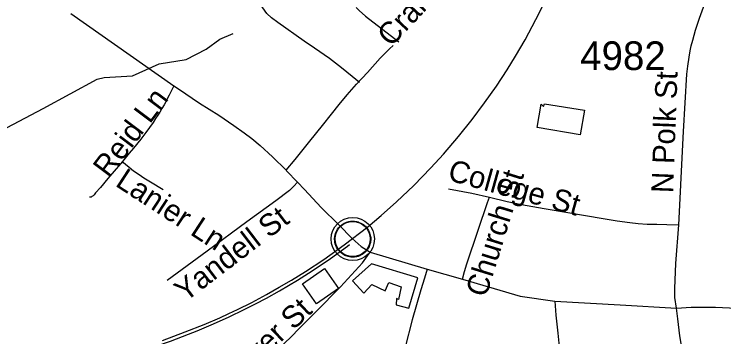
# Model space of a CAD drawing. Extents: x 1383679 to 1536984, y 460658 to 651027.
# Drawn here: x 1432722 to 1435810, y 491178 to 492583 of the extents above; entities that cross this region are included whole.
import ezdxf

# ---------------------------------------------------------------- set-up
doc = ezdxf.new("R2010")
doc.units = 0
for name, color, linetype in [('Exist Civil Demographics Community CELL', 7, 'Continuous'), ('Exist Cultural Warehouse Building Footprint', 7, 'Continuous'), ('Exist Hydrographic Misc Water Feature', 7, 'Continuous'), ('Exist Railroad Mainline', 7, 'Continuous'), ('Exist Railroad Spur', 7, 'Continuous'), ('Exist Railroad Station CELL', 7, 'Continuous'), ('Exist Road Non-System Type 51', 7, 'Continuous'), ('Exist Road Non-System Type 51 Label', 7, 'Continuous'), ('Exist Road Primary NC Attributed', 7, 'Continuous'), ('Exist Road Secondary Type 51 Attributed', 7, 'Continuous'), ('Exist Road Secondary Type 51 Label', 7, 'Continuous'), ('Exist Road Secondary Type 51 Number Label', 7, 'Continuous')]:
    doc.layers.add(name, color=color, linetype=linetype)

msp = doc.modelspace()

# ---------------------------------------------------------------- linework, layer by layer
at = {"layer": 'Exist Civil Demographics Community CELL'}
msp.add_lwpolyline([(1434117.4, 491616.2), (1434118.4, 491621.8), (1434120.2, 491628.4), (1434123.1, 491635.6), (1434126, 491641.3), (1434129.4, 491647), (1434133.1, 491652.1), (1434137.1, 491656.5), (1434141.7, 491661.1), (1434147.2, 491665.7), (1434152.7, 491669.4), (1434157.5, 491672.2), (1434162.6, 491674.7), (1434168, 491677), (1434173.7, 491678.8), (1434178, 491680), (1434182.9, 491680.7), (1434187, 491681.4), (1434193.4, 491681.7), (1434197.8, 491681.6), (1434203.4, 491681.3), (1434208.4, 491680.6), (1434213.3, 491679.6), (1434218.3, 491678.2), (1434223.4, 491676.3), (1434230.1, 491673.3), (1434236.3, 491669.8), (1434241.4, 491666.3), (1434246.6, 491662.3), (1434249.9, 491659.1), (1434254, 491654.8), (1434257.9, 491650.1), (1434260.9, 491645.5), (1434264.1, 491640.5), (1434266.5, 491635.3), (1434268.6, 491630.3), (1434270.1, 491625.3), (1434271.4, 491620.7), (1434272.5, 491614.6), (1434273.1, 491609.9), (1434273.4, 491603.9), (1434273.2, 491598.1), (1434272.6, 491592.5), (1434271.7, 491587), (1434270.1, 491580.8), (1434268.2, 491575), (1434265.9, 491569.9), (1434262.7, 491563.9), (1434259.4, 491558.6), (1434256, 491553.9), (1434251.8, 491549.1), (1434246.5, 491544.2), (1434241.5, 491540.1), (1434236.5, 491536.6), (1434232.1, 491534.1), (1434225.3, 491530.9), (1434218.2, 491528.2), (1434212.2, 491526.7), (1434205.6, 491525.4), (1434201.2, 491524.9), (1434196.7, 491524.7), (1434191.1, 491524.7), (1434186.8, 491525.1), (1434181.2, 491525.8), (1434175.3, 491527.1), (1434170.7, 491528.4), (1434165.5, 491530.3), (1434160.9, 491532.3), (1434157, 491534.5), (1434150.2, 491538.6), (1434144.6, 491542.9), (1434139.7, 491547.4), (1434135.3, 491552.2), (1434132.1, 491556.2), (1434129.1, 491560.4), (1434125, 491567.5), (1434123.3, 491571), (1434121.6, 491575), (1434119, 491583.2), (1434117.4, 491590.3), (1434116.8, 491595.4), (1434116.4, 491601.7), (1434116.4, 491606.4), (1434116.9, 491612.9)], close=True, dxfattribs=at)
for centre, radius in [((1434195, 491603.8), 94.3), ((1434194.8, 491604), 76.7)]:
    msp.add_circle(centre, radius, dxfattribs=at)
at = {"layer": 'Exist Cultural Warehouse Building Footprint'}
for points in [[(1435203.4, 492165), (1435184.1, 492057.2), (1434998.2, 492090), (1435015.1, 492190.8), (1435024.7, 492181.4), (1435029.6, 492193.1), (1435203.4, 492165)], [(1434276.2, 491496.2), (1434194.1, 491421.3), (1434243.6, 491367.4), (1434278.6, 491404.9), (1434336.6, 491377.9), (1434352.3, 491414.2), (1434405.4, 491395.5), (1434394.5, 491340.5), (1434386.1, 491344), (1434383.6, 491317), (1434439.2, 491301.8), (1434479, 491435.3), (1434276.2, 491496.2)]]:
    msp.add_lwpolyline(points, dxfattribs=at)
at = {"layer": 'Exist Hydrographic Misc Water Feature'}
msp.add_lwpolyline([(1431822.6, 491694.3), (1431882.5, 491680.8), (1431942.6, 491683.7), (1432020.9, 491700.1), (1432108, 491756.7), (1432158.8, 491793.4), (1432205.2, 491817.1), (1432310.8, 491892.9), (1432545.8, 492040), (1432690.8, 492089.6), (1432848.5, 492172.6), (1433083.1, 492300), (1433113.3, 492307.5), (1433237.5, 492314.9), (1433352.6, 492366.8), (1433471, 492386.5), (1433557.9, 492430.7), (1433616.7, 492473.8), (1433675.3, 492498.9)], dxfattribs=at)
at = {"layer": 'Exist Railroad Mainline'}
msp.add_lwpolyline([(1433367.4, 491161.9), (1433466, 491198.7), (1433548.1, 491231.2), (1433616.8, 491261), (1433656.1, 491278.6), (1433693.3, 491296.9), (1433756, 491327.6), (1433820, 491361.8), (1433875.3, 491393.6), (1433928, 491423.8), (1433989.3, 491462.1), (1434069.2, 491514.4), (1434157.8, 491577.9), (1434260.4, 491657.2), (1434318.1, 491706.4), (1434385.6, 491766.2), (1434460.4, 491837.4), (1434535.4, 491914.1), (1434590.2, 491973.9), (1434655.5, 492050.3), (1434714.9, 492125), (1434768.9, 492196.7), (1434820.8, 492270.2), (1434866.9, 492340.8), (1434903.9, 492400.7), (1434945.1, 492471.8), (1434992.3, 492559.8), (1435049.1, 492676)], dxfattribs=at)
at = {"layer": 'Exist Railroad Spur'}
msp.add_lwpolyline([(1433333.8, 491134.7), (1433402, 491158.7), (1433479.9, 491188.9), (1433518.2, 491204.1), (1433578.5, 491229.2), (1433654.1, 491263.6), (1433725.7, 491297.7), (1433772.5, 491321.1), (1433820, 491345.9), (1433876.4, 491377.9), (1433955, 491424.3), (1434018.1, 491465.2), (1434098.9, 491519.4), (1434172.7, 491573.1), (1434181.6, 491579.7)], dxfattribs=at)
at = {"layer": 'Exist Railroad Station CELL'}
msp.add_lwpolyline([(1433977.2, 491408.9), (1434072.9, 491475.5), (1434133.7, 491388.2), (1434038, 491321.6)], close=True, dxfattribs=at)
at = {"layer": 'Exist Road Non-System Type 51'}
for points in [[(1434224.4, 492286.2), (1434192.2, 492311.6), (1434145.8, 492348.8), (1434093.5, 492390.5), (1434029.2, 492435.8), (1433984.4, 492466.2), (1433868.8, 492547.2), (1433840.9, 492567.5), (1433821.4, 492586.1), (1433793.9, 492625.8)], [(1434210.1, 492612.7), (1434222.9, 492599.2), (1434250, 492575.3), (1434395.2, 492462.9)], [(1433904.9, 491903.1), (1433944.3, 491950.4), (1434008.3, 492029.6), (1434063.1, 492098.8), (1434102.1, 492148.1), (1434135.6, 492190.3), (1434170.5, 492232.1), (1434211.2, 492278.8), (1434259.2, 492329.8), (1434314.8, 492390.9), (1434355.1, 492431.8), (1434370.6, 492446.7)], [(1433416.4, 492271.8), (1433407.9, 492253.6), (1433397, 492230.8), (1433389.8, 492217.4), (1433381.2, 492201), (1433374, 492187.6), (1433364.9, 492171.9), (1433355.8, 492156.9), (1433347.1, 492143.2), (1433337.6, 492128.6), (1433326.1, 492111.5), (1433311, 492089.8), (1433294.9, 492067.7), (1433272.7, 492038.2), (1433241.5, 491999.3), (1433222.7, 491977.3), (1433211.4, 491963.4), (1433198.9, 491948.5), (1433193.1, 491941.5)], [(1433193.1, 491941.5), (1433184.5, 491931.1), (1433129.6, 491867), (1433097.4, 491828.7), (1433076.5, 491804.3), (1433069.4, 491796.2), (1433065, 491792.2), (1433060.6, 491788.4), (1433056.7, 491786.1), (1433053.3, 491785.7), (1433050, 491786.3)], [(1433370.7, 491818.3), (1433363, 491822.8), (1433321.7, 491847.2), (1433285.9, 491869.5), (1433265.6, 491882.8), (1433241.2, 491899.7), (1433221.9, 491914.6), (1433205.7, 491928.5), (1433197.7, 491936.3), (1433193.1, 491941.5)], [(1433955, 491851.1), (1433938.5, 491833.3), (1433919.2, 491815), (1433859.9, 491770.6), (1433734.8, 491678.3), (1433561.3, 491551.2), (1433387.3, 491423.2)], [(1434611.9, 491822.9), (1434713.9, 491803.1), (1434789.6, 491785.5)], [(1434672.8, 491428.4), (1434680.9, 491461.6), (1434691.3, 491495), (1434741.5, 491642.2), (1434781.8, 491762.3), (1434789.6, 491785.5)], [(1434789.6, 491785.5), (1434867.3, 491767.4), (1434929.8, 491754.5), (1435028.2, 491736.6), (1435131.4, 491718.6), (1435284.7, 491692.5), (1435345.7, 491682.8), (1435400.4, 491675), (1435437.5, 491671.1), (1435475.8, 491669), (1435517.7, 491668.3), (1435562.2, 491667), (1435613.9, 491665.5)], [(1433787.4, 491039.6), (1433822.4, 491074.7), (1433860.6, 491112.8), (1433895.5, 491147.4), (1433929.6, 491181), (1433959.6, 491210.9), (1434035.1, 491285.9), (1434141.1, 491395.1), (1434205.7, 491464.9), (1434237, 491500), (1434252.2, 491520.4), (1434270.7, 491546.9)], [(1434519.2, 491472), (1434507.1, 491433.5), (1434491, 491382.3), (1434454.1, 491251.1), (1434423.6, 491132.9), (1434391.5, 491004.1), (1434357.8, 490866.1), (1434324.2, 490725.5), (1434314.6, 490684.9)], [(1435073.8, 491333), (1435079, 491272.4), (1435087, 491193.8), (1435099.9, 491063.3), (1435124.7, 490837.5), (1435133.5, 490752.8)]]:
    msp.add_lwpolyline(points, dxfattribs=at)
at = {"layer": 'Exist Road Primary NC Attributed'}
for points in [[(1432968.9, 492585.9), (1433416.4, 492271.8), (1433437.3, 492257.4), (1433528.3, 492195.3), (1433612.1, 492143.3), (1433678.2, 492098.4), (1433722, 492066.3), (1433756.2, 492041), (1433792.6, 492011.8), (1433846.5, 491962.2), (1433904.9, 491903.1), (1433907.5, 491900.4), (1433955, 491851.1), (1433985.7, 491819.1), (1434057, 491741.7), (1434134.5, 491665.6), (1434193.3, 491605.4), (1434231.7, 491570.5), (1434270.7, 491546.9), (1434519.2, 491472), (1434672.8, 491428.4), (1434924.1, 491355.2), (1435073.8, 491333), (1435359, 491316.4), (1435603.1, 491303)], [(1435603.1, 491303), (1435667.4, 491306.9), (1435773.6, 491306.2), (1435864.6, 491302.1), (1435923.4, 491298.9), (1435976.1, 491291.5), (1436079.3, 491269.5), (1436224.1, 491237.2), (1436289.1, 491220.8), (1436317.5, 491213.7), (1436344.9, 491208.9), (1436407.8, 491197.8), (1436454.8, 491192.4), (1436501.4, 491189.8), (1436529.5, 491188.9), (1436591.6, 491189.1), (1436632, 491190.3), (1436681, 491195.3), (1436753.9, 491207.6), (1436885.7, 491232.9), (1436940.2, 491246.6)]]:
    msp.add_lwpolyline(points, dxfattribs=at)
at = {"layer": 'Exist Road Secondary Type 51 Attributed'}
for points in [[(1435603.1, 491303), (1435597.1, 491348.7), (1435597.1, 491388.3), (1435601.4, 491497.4), (1435613.9, 491665.5), (1435617.1, 491721.8), (1435628.9, 491957.4), (1435634.3, 492071.5), (1435648.5, 492322), (1435652.6, 492356.5), (1435658.3, 492396.7), (1435662.8, 492423.4), (1435667.5, 492444.9), (1435674.1, 492470.7), (1435685.7, 492514.3), (1435703.3, 492565.4), (1435727.3, 492630.1)], [(1436016.8, 489200.4), (1435978.6, 489347.1), (1435957, 489436), (1435951.3, 489460.9), (1435943.6, 489494.4), (1435937.7, 489520.1), (1435908.7, 489636.2), (1435898.2, 489678.4), (1435883.6, 489736.6), (1435868.6, 489808.7), (1435850.3, 489903.1), (1435835.2, 489992), (1435828.3, 490032.2), (1435812.8, 490122.6), (1435789.3, 490253.6), (1435771, 490360.1), (1435748.2, 490495.3), (1435720.5, 490650.5), (1435697.2, 490778.3), (1435656.7, 490977.6), (1435637.4, 491072.6), (1435617.8, 491182.2), (1435609.3, 491255.7), (1435603.1, 491303)]]:
    msp.add_lwpolyline(points, dxfattribs=at)

# ---------------------------------------------------------------- texts
at = {"layer": 'Exist Road Non-System Type 51 Label'}
for s, rotation, p in [('Cranford Dr', 47.0701, (1434362, 492436.8)), ('Reid Ln', 53.0507, (1433133.8, 491865.3)), ('College St', 344.4708, (1434603.7, 491861.3)), ('Lanier Ln', 326.9646, (1433157.6, 491837.7)), ('Church St', 72.8473, (1434775.2, 491346)), ('Yandell St', 37.3427, (1433465.8, 491326.3)), ('Dover St', 43.4188, (1433665.5, 490947))]:
    msp.add_text(s, height=95, rotation=rotation, dxfattribs=at).set_placement(p)
at = {"layer": 'Exist Road Secondary Type 51 Label'}
msp.add_text('N Polk St', height=95, rotation=87.8777, dxfattribs=at).set_placement((1435588.9, 491802.5))
at = {"layer": 'Exist Road Secondary Type 51 Number Label'}
msp.add_text('4982', height=125, dxfattribs=at).set_placement((1435184.9, 492339.8))

doc.saveas('drawing.dxf')
